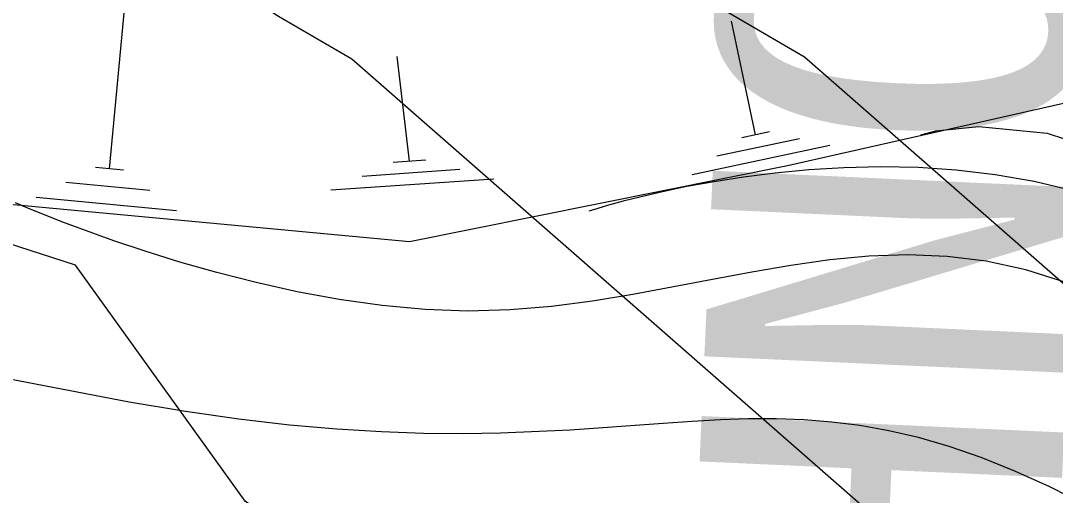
# Model space of a CAD drawing. Extents: x 42655 to 43811, y -141820 to -141156.
# Drawn here: x 43661.725 to 43666.321, y -141375.913 to -141373.806 of the extents above; entities that cross this region are included whole.
import ezdxf

# ---------------------------------------------------------------- set-up
doc = ezdxf.new("R2010")
doc.units = 0
doc.layers.add('ZE_LWCN', color=7, linetype='Continuous')
doc.layers.add('地形', color=7, linetype='Continuous')

msp = doc.modelspace()

# ---------------------------------------------------------------- linework, layer by layer
at = {"layer": 'ZE_LWCN'}
for points in [[(43685.8245, -141384.3472), (43683.1076, -141382.8163), (43681.5718, -141381.9071), (43678.9807, -141380.0645), (43678.0041, -141379.5941), (43677.477, -141379.4342), (43672.9114, -141378.6433), (43669.911, -141377.5728), (43667.8119, -141376.246), (43665.2067, -141373.9673), (43663.5255, -141372.9855), (43662.7056, -141372.4386), (43661.1423, -141372.0951), (43657.6115, -141371.1979), (43655.3858, -141370.5433), (43652.5171, -141369.8693), (43648.2802, -141368.9217), (43647.4236, -141368.7593), (43646.7107, -141368.756), (43643.1006, -141367.9097), (43642.629, -141367.5494), (43642.328, -141367.1784), (43641.4202, -141366.8202)], [(43685.8245, -141386.1656), (43683.1163, -141384.6395), (43680.57, -141383.1322), (43678.0123, -141381.3133), (43677.4433, -141380.7578), (43672.9185, -141380.1412), (43672.7515, -141380.0942), (43668.9566, -141378.7401), (43667.8203, -141378.0219), (43663.1956, -141373.9769), (43662.8702, -141373.7869), (43662.7115, -141373.681), (43662.4089, -141373.6145), (43657.6172, -141372.3968), (43654.5966, -141371.5085), (43652.5225, -141371.0212), (43649.4594, -141370.3361), (43647.4293, -141369.9513)], [(43685.8245, -141388.1142), (43683.125, -141386.4814), (43682.6972, -141386.2095), (43679.5683, -141384.3573), (43678.0215, -141383.2574), (43676.5635, -141381.8337), (43672.9242, -141381.3378), (43668.581, -141380.114), (43668.0021, -141379.9074), (43667.8287, -141379.7979), (43666.8503, -141378.9421), (43662.7222, -141375.9388), (43661.9678, -141374.8904), (43659.1975, -141373.9959), (43657.6229, -141373.5957), (43653.8074, -141372.4736), (43652.528, -141372.173), (43650.6385, -141371.7504), (43647.435, -141371.1433)]]:
    msp.add_lwpolyline(points, dxfattribs=at)
at = {"layer": '地形'}
for p, q in [((43662.1198, -141374.4628), (43662.1858, -141373.7555)), ((43664.9892, -141374.3123), (43664.8821, -141373.8083)), ((43663.452, -141374.4299), (43663.397, -141373.9638)), ((43665.0504, -141374.2993), (43664.9281, -141374.3253)), ((43665.3187, -141374.3594), (43664.7074, -141374.4893)), ((43665.1845, -141374.3293), (43664.8177, -141374.4073)), ((43662.182, -141374.4686), (43662.0575, -141374.457)), ((43663.5244, -141374.4249), (43663.3796, -141374.435)), ((43663.8261, -141374.5084), (43663.1023, -141374.5586)), ((43663.6752, -141374.4666), (43663.241, -141374.4968)), ((43662.2991, -141374.5588), (43661.9257, -141374.5239)), ((43662.4162, -141374.649), (43661.794, -141374.5909))]:
    msp.add_line(p, q, dxfattribs=at)
for points in [[(43649.9508, -141373.1077), (43654.7575, -141373.1822), (43657.3034, -141374.2112), (43663.4519, -141374.7853)], [(43663.4519, -141374.7853), (43665.1315, -141374.4478), (43666.5861, -141374.1193)], [(43665.723, -141374.3125), (43665.7892, -141374.2945), (43665.9803, -141374.275), (43666.2849, -141374.3055), (43666.6919, -141374.4376), (43667.19, -141374.7228), (43667.3274, -141374.8238), (43667.4693, -141374.9364), (43667.6155, -141375.0594), (43667.7653, -141375.1917), (43668.0747, -141375.4795), (43669.0107, -141376.4043)], [(43666.3994, -141374.5609), (43666.2264, -141374.5195), (43666.0531, -141374.4892), (43665.8808, -141374.469), (43665.7107, -141374.4578), (43665.5439, -141374.4545), (43665.3819, -141374.4581), (43665.2257, -141374.4676), (43665.0767, -141374.4818), (43664.936, -141374.4997), (43664.8048, -141374.5202), (43664.6845, -141374.5423), (43664.5763, -141374.5649), (43664.4813, -141374.5869), (43664.4008, -141374.6074), (43664.336, -141374.6251), (43664.2883, -141374.6391), (43664.2587, -141374.6482), (43664.2486, -141374.6515)], [(43666.3674, -141374.9686), (43666.19, -141374.9113), (43666.0141, -141374.8732), (43665.8395, -141374.8521), (43665.6656, -141374.8456), (43665.4923, -141374.8517), (43665.3191, -141374.8678), (43665.1457, -141374.8918), (43664.9719, -141374.9215), (43664.7971, -141374.9544), (43664.4437, -141375.0212), (43664.2643, -141375.0505), (43664.0826, -141375.074), (43663.8984, -141375.0895), (43663.7113, -141375.0946), (43663.5214, -141375.0878), (43663.3303, -141375.0701), (43663.1401, -141375.0432), (43662.9531, -141375.0087), (43662.7712, -141374.9684), (43662.5966, -141374.9239), (43662.4314, -141374.877), (43662.2778, -141374.8292), (43662.1378, -141374.7824), (43661.9071, -141374.6981), (43661.7564, -141374.6376), (43661.7023, -141374.6145)], [(43666.4615, -141375.9589), (43666.2968, -141375.8758), (43666.1406, -141375.8049), (43665.9919, -141375.7453), (43665.8497, -141375.6962), (43665.7131, -141375.6567), (43665.5811, -141375.6259), (43665.4529, -141375.6031), (43665.3274, -141375.5873), (43665.2036, -141375.5778), (43665.0808, -141375.5736), (43664.9578, -141375.5739), (43664.8338, -141375.5779), (43664.7078, -141375.5847), (43664.5788, -141375.5934), (43664.1648, -141375.6229), (43663.8566, -141375.6367), (43663.69, -141375.6393), (43663.5139, -141375.6379), (43663.3272, -141375.6316), (43663.129, -141375.6196), (43662.9184, -141375.6011), (43662.6944, -141375.5751), (43662.4565, -141375.5412), (43662.2062, -141375.4998), (43661.6757, -141375.3974)]]:
    msp.add_lwpolyline(points, dxfattribs=at)

# ---------------------------------------------------------------- texts
msp.add_text('HNO.21', height=1.61195, rotation=87.395, dxfattribs=at).set_placement((43666.3158, -141376.6001))

doc.saveas('drawing.dxf')
